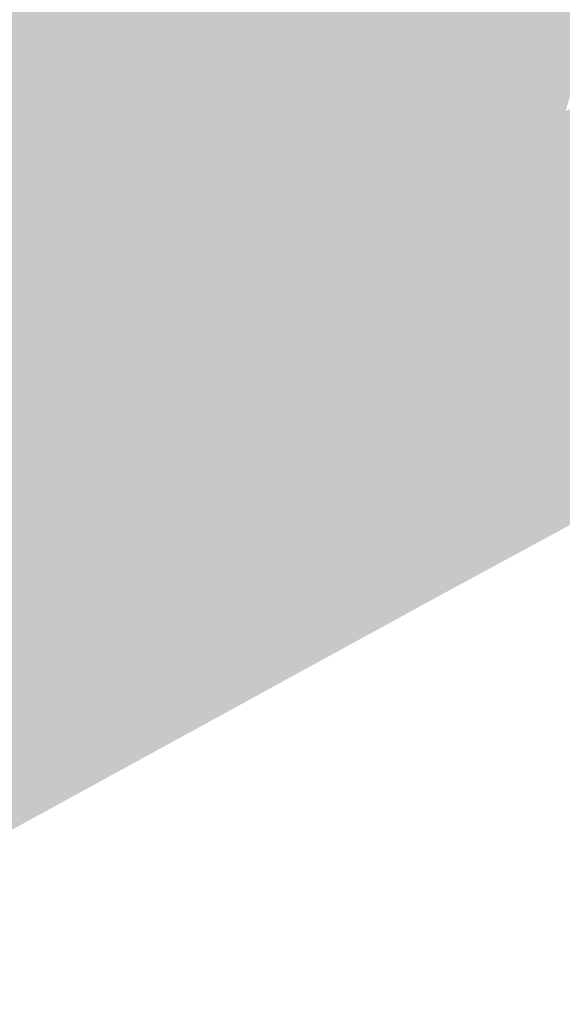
# Model space of a CAD drawing. Header units: metres. Extents: x 164696 to 183842, y 382615 to 387356.
# Tile 609 of 656: x 182686.78 to 182687.95, y 386625.9 to 386628.02. Entities that reach past the tile are written whole.
import ezdxf

# ---------------------------------------------------------------- set-up
doc = ezdxf.new("R2010")
doc.units = ezdxf.units.M
doc.layers.add('C3D-SURFACE_TINSURFACE', color=7, linetype='Continuous')

msp = doc.modelspace()

# ---------------------------------------------------------------- linework, layer by layer
at = {"layer": 'C3D-SURFACE_TINSURFACE', "color": 1, "linetype": 'Continuous', "lineweight": -3, "true_color": 0xe60000}
for points in [[(182690.8493, 386628.5516), (182690.7892, 386628.521), (182687.6724, 386626.7711)], [(182690.8493, 386628.5516), (182687.6724, 386626.7711), (182688.6009, 386627.2739)], [(182690.6789, 386628.4629), (182687.6724, 386626.7711), (182690.7892, 386628.521)], [(182690.6789, 386628.4629), (182688.37, 386627.1803), (182687.6724, 386626.7711)], [(182688.1233, 386627.9018), (182688.0737, 386627.87), (182687.6724, 386626.7711)], [(182688.1233, 386627.9018), (182687.6724, 386626.7711), (182687.8625, 386627.1875)], [(182687.8134, 386627.2952), (182687.6724, 386626.7711), (182688.0737, 386627.87)], [(182687.8134, 386627.2952), (182688.0737, 386627.87), (182688.014, 386627.8446)], [(182688.7141, 386627.3868), (182687.6724, 386626.7711), (182688.37, 386627.1803)], [(182688.7141, 386627.3868), (182687.8625, 386627.1875), (182687.6724, 386626.7711)], [(182687.7933, 386627.3589), (182687.7715, 386627.3471), (182687.6724, 386626.7711)], [(182687.7933, 386627.3589), (182687.6724, 386626.7711), (182687.7947, 386627.2851)], [(182687.7715, 386627.3471), (182687.7387, 386627.2547), (182687.6724, 386626.7711)], [(182687.8134, 386627.2952), (182687.7947, 386627.2851), (182687.6724, 386626.7711)], [(182687.5807, 386627.0351), (182687.6724, 386626.7711), (182687.7387, 386627.2547)], [(182687.4173, 386626.974), (182686.6719, 386627.0876), (182686.5126, 386626.9378)], [(182687.5288, 386626.971), (182687.5487, 386626.9346), (182687.579, 386627.0618)], [(182687.579, 386627.0618), (182687.5487, 386626.9346), (182687.5761, 386627.0325)], [(182687.2406, 386627.0435), (182687.5286, 386626.967), (182687.3459, 386627.0231)], [(182687.4173, 386626.974), (182687.5286, 386626.967), (182687.2406, 386627.0435)], [(182687.3206, 386627.0403), (182687.3459, 386627.0231), (182687.5286, 386626.967)], [(182687.5139, 386626.9974), (182687.3206, 386627.0403), (182687.5286, 386626.967)], [(182687.5761, 386627.0325), (182687.5487, 386626.9346), (182687.5807, 386627.0351)], [(182687.5807, 386627.0351), (182687.5487, 386626.9346), (182687.6724, 386626.7711)], [(182687.5288, 386626.971), (182687.5139, 386626.9974), (182687.5286, 386626.967)], [(182687.4173, 386626.974), (182686.5126, 386626.9378), (182687.5487, 386626.9346)], [(182687.4173, 386626.974), (182687.5487, 386626.9346), (182687.5286, 386626.967)], [(182687.5288, 386626.971), (182687.5286, 386626.967), (182687.5487, 386626.9346)], [(182686.002, 386625.8977), (182687.6445, 386626.7855), (182686.5126, 386626.9378)], [(182687.6445, 386626.7855), (182687.5955, 386626.8481), (182686.5126, 386626.9378)], [(182687.5721, 386626.8913), (182686.5126, 386626.9378), (182687.5955, 386626.8481)], [(182687.5487, 386626.9346), (182686.5126, 386626.9378), (182687.5721, 386626.8913)], [(182687.5487, 386626.9346), (182687.5721, 386626.8913), (182687.6724, 386626.7711)], [(182687.5721, 386626.8913), (182687.5955, 386626.8481), (182687.6724, 386626.7711)], [(182687.6724, 386626.7711), (182687.5955, 386626.8481), (182687.6445, 386626.7855)], [(182686.0511, 386625.9205), (182687.6445, 386626.7855), (182686.002, 386625.8977)], [(182686.0511, 386625.9205), (182687.6724, 386626.7711), (182687.6445, 386626.7855)], [(182686.0511, 386625.9205), (182686.5352, 386626.1488), (182687.6724, 386626.7711)]]:
    msp.add_solid(points, dxfattribs=at)
at = {"layer": 'C3D-SURFACE_TINSURFACE', "color": 11, "linetype": 'Continuous', "lineweight": -3, "true_color": 0xff8585}
for points in [[(182687.0658, 386627.9116), (182687.8716, 386628.2423), (182687.2755, 386628.4642)], [(182687.0658, 386627.9116), (182687.2755, 386628.4642), (182687.2383, 386628.444)], [(182687.0522, 386627.9421), (182687.0658, 386627.9116), (182687.2383, 386628.444)], [(182687.0522, 386627.9421), (182687.2383, 386628.444), (182687.201, 386628.4238)], [(182687.0522, 386627.9421), (182687.201, 386628.4238), (182687.0385, 386627.9725)], [(182687.0385, 386627.9725), (182687.201, 386628.4238), (182687.1637, 386628.4035)], [(182687.0113, 386628.0335), (182687.0249, 386628.003), (182687.1637, 386628.4035)], [(182687.0385, 386627.9725), (182687.1637, 386628.4035), (182687.0249, 386628.003)], [(182687.0658, 386627.9116), (182687.0794, 386627.8811), (182687.8716, 386628.2423)], [(182687.0794, 386627.8811), (182687.6931, 386627.6777), (182687.8716, 386628.2423)], [(182687.6931, 386627.6777), (182687.8887, 386628.2047), (182687.8716, 386628.2423)], [(182687.6931, 386627.6777), (182687.7304, 386627.6979), (182687.8887, 386628.2047)], [(182687.7304, 386627.6979), (182687.9058, 386628.1671), (182687.8887, 386628.2047)], [(182687.7677, 386627.7182), (182687.9058, 386628.1671), (182687.7304, 386627.6979)], [(182687.7677, 386627.7182), (182687.9423, 386628.0761), (182687.9058, 386628.1671)], [(182688.29, 386628.0014), (182687.9058, 386628.1671), (182687.9423, 386628.0761)], [(182688.29, 386628.0014), (182688.3274, 386628.0216), (182687.9058, 386628.1671)], [(182687.0249, 386628.003), (182686.6796, 386628.1383), (182686.6423, 386628.1181)], [(182687.0249, 386628.003), (182687.0113, 386628.0335), (182686.6796, 386628.1383)], [(182687.0385, 386627.9725), (182686.6423, 386628.1181), (182686.6051, 386628.0979)], [(182687.0385, 386627.9725), (182687.0249, 386628.003), (182686.6423, 386628.1181)], [(182687.0522, 386627.9421), (182686.6051, 386628.0979), (182686.5679, 386628.0776)], [(182687.0522, 386627.9421), (182687.0385, 386627.9725), (182686.6051, 386628.0979)], [(182687.0658, 386627.9116), (182686.5679, 386628.0776), (182686.5307, 386628.0563)], [(182687.0658, 386627.9116), (182687.0522, 386627.9421), (182686.5679, 386628.0776)], [(182687.805, 386627.7384), (182687.9423, 386628.0761), (182687.7677, 386627.7182)], [(182687.805, 386627.7384), (182687.8423, 386627.7586), (182687.9423, 386628.0761)], [(182687.8423, 386627.7586), (182687.8797, 386627.7789), (182687.9423, 386628.0761)], [(182687.8797, 386627.7789), (182687.9731, 386628.0103), (182687.9423, 386628.0761)], [(182688.2154, 386627.9609), (182687.9423, 386628.0761), (182687.9731, 386628.0103)], [(182688.2154, 386627.9609), (182688.2527, 386627.9812), (182687.9423, 386628.0761)], [(182688.2527, 386627.9812), (182688.29, 386628.0014), (182687.9423, 386628.0761)], [(182687.093, 386627.8506), (182686.5307, 386628.0563), (182686.4934, 386628.0361)], [(182687.0794, 386627.8811), (182687.0658, 386627.9116), (182686.5307, 386628.0563)], [(182687.093, 386627.8506), (182687.0794, 386627.8811), (182686.5307, 386628.0563)], [(182686.9097, 386627.2518), (182686.4934, 386628.0361), (182686.4562, 386628.0158)], [(182687.093, 386627.8506), (182686.4934, 386628.0361), (182686.9097, 386627.2518)], [(182686.8723, 386627.2315), (182686.4562, 386628.0158), (182686.4189, 386627.9956)], [(182686.8723, 386627.2315), (182686.9097, 386627.2518), (182686.4562, 386628.0158)], [(182687.9169, 386627.7991), (182687.9731, 386628.0103), (182687.8797, 386627.7789)], [(182687.9169, 386627.7991), (182687.9931, 386627.9492), (182687.9731, 386628.0103)], [(182686.835, 386627.2113), (182686.4189, 386627.9956), (182686.3817, 386627.9754)], [(182686.835, 386627.2113), (182686.8723, 386627.2315), (182686.4189, 386627.9956)], [(182686.7978, 386627.1911), (182686.3817, 386627.9754), (182686.1987, 386627.3433)], [(182686.7978, 386627.1911), (182686.835, 386627.2113), (182686.3817, 386627.9754)], [(182688.2154, 386627.9609), (182688.1233, 386627.9018), (182687.8625, 386627.1875)], [(182688.2154, 386627.9609), (182687.8625, 386627.1875), (182688.7141, 386627.3868)], [(182687.9169, 386627.7991), (182687.9543, 386627.8193), (182687.9931, 386627.9492)], [(182687.093, 386627.8506), (182687.6931, 386627.6777), (182687.0794, 386627.8811)], [(182687.093, 386627.8506), (182686.9097, 386627.2518), (182686.9469, 386627.272)], [(182687.1157, 386627.8103), (182687.093, 386627.8506), (182686.9469, 386627.272)], [(182687.1157, 386627.8103), (182687.6931, 386627.6777), (182687.093, 386627.8506)], [(182687.9543, 386627.8193), (182687.8134, 386627.2952), (182688.014, 386627.8446)], [(182687.9169, 386627.7991), (182687.8134, 386627.2952), (182687.9543, 386627.8193)], [(182687.1157, 386627.8103), (182686.9469, 386627.272), (182686.9843, 386627.2922)], [(182687.1492, 386627.7482), (182687.1157, 386627.8103), (182686.9843, 386627.2922)], [(182687.1492, 386627.7482), (182687.6185, 386627.6361), (182687.1157, 386627.8103)], [(182687.1157, 386627.8103), (182687.6185, 386627.6361), (182687.6558, 386627.6564)], [(182687.1157, 386627.8103), (182687.6558, 386627.6564), (182687.6931, 386627.6777)], [(182687.9169, 386627.7991), (182687.8797, 386627.7789), (182687.7933, 386627.3589)], [(182687.9169, 386627.7991), (182687.7933, 386627.3589), (182687.7947, 386627.2851)], [(182687.9169, 386627.7991), (182687.7947, 386627.2851), (182687.8134, 386627.2952)], [(182687.8423, 386627.7586), (182687.7933, 386627.3589), (182687.8797, 386627.7789)], [(182687.805, 386627.7384), (182687.7715, 386627.3471), (182687.8423, 386627.7586)], [(182687.8423, 386627.7586), (182687.7715, 386627.3471), (182687.7933, 386627.3589)], [(182687.1492, 386627.7482), (182686.9843, 386627.2922), (182687.0215, 386627.3125)], [(182687.1492, 386627.7482), (182687.0215, 386627.3125), (182687.0589, 386627.3327)], [(182687.1492, 386627.7482), (182687.0589, 386627.3327), (182687.1827, 386627.686)], [(182687.1492, 386627.7482), (182687.5439, 386627.5957), (182687.5812, 386627.6159)], [(182687.1492, 386627.7482), (182687.1827, 386627.686), (182687.5439, 386627.5957)], [(182687.1492, 386627.7482), (182687.5812, 386627.6159), (182687.6185, 386627.6361)], [(182687.805, 386627.7384), (182687.7677, 386627.7182), (182687.5761, 386627.0325)], [(182687.805, 386627.7384), (182687.5761, 386627.0325), (182687.5807, 386627.0351)], [(182687.805, 386627.7384), (182687.5807, 386627.0351), (182687.7387, 386627.2547)], [(182687.805, 386627.7384), (182687.7387, 386627.2547), (182687.7715, 386627.3471)], [(182687.7677, 386627.7182), (182687.579, 386627.0618), (182687.5761, 386627.0325)], [(182687.7677, 386627.7182), (182687.7304, 386627.6979), (182687.579, 386627.0618)], [(182687.1827, 386627.686), (182687.0589, 386627.3327), (182687.0962, 386627.3529)], [(182687.202, 386627.6458), (182687.1827, 386627.686), (182687.0962, 386627.3529)], [(182687.1827, 386627.686), (182687.202, 386627.6458), (182687.5066, 386627.5755)], [(182687.1827, 386627.686), (182687.5066, 386627.5755), (182687.5439, 386627.5957)], [(182687.6931, 386627.6777), (182687.509, 386627.0075), (182687.7304, 386627.6979)], [(182687.7304, 386627.6979), (182687.509, 386627.0075), (182687.5288, 386626.971)], [(182687.7304, 386627.6979), (182687.5288, 386626.971), (182687.579, 386627.0618)], [(182687.6558, 386627.6564), (182687.4893, 386627.0479), (182687.6931, 386627.6777)], [(182687.6931, 386627.6777), (182687.4893, 386627.0479), (182687.509, 386627.0075)], [(182687.202, 386627.6458), (182687.0962, 386627.3529), (182687.1335, 386627.3732)], [(182687.2146, 386627.6195), (182687.202, 386627.6458), (182687.1335, 386627.3732)], [(182687.202, 386627.6458), (182687.2146, 386627.6195), (182687.4692, 386627.5552)], [(182687.202, 386627.6458), (182687.4692, 386627.5552), (182687.5066, 386627.5755)], [(182687.6185, 386627.6361), (182687.4696, 386627.0883), (182687.6558, 386627.6564)], [(182687.6558, 386627.6564), (182687.4696, 386627.0883), (182687.4893, 386627.0479)], [(182687.5812, 386627.6159), (182687.4499, 386627.1288), (182687.6185, 386627.6361)], [(182687.6185, 386627.6361), (182687.4499, 386627.1288), (182687.4696, 386627.0883)], [(182687.2146, 386627.6195), (182687.1335, 386627.3732), (182687.2272, 386627.5932)], [(182687.2146, 386627.6195), (182687.2272, 386627.5932), (182687.432, 386627.535)], [(182687.2146, 386627.6195), (182687.432, 386627.535), (182687.4692, 386627.5552)], [(182687.5439, 386627.5957), (182687.4302, 386627.1692), (182687.5812, 386627.6159)], [(182687.5812, 386627.6159), (182687.4302, 386627.1692), (182687.4499, 386627.1288)], [(182687.2272, 386627.5932), (182687.1335, 386627.3732), (182687.1708, 386627.3934)], [(182687.2272, 386627.5932), (182687.1708, 386627.3934), (182687.2398, 386627.5669)], [(182687.2272, 386627.5932), (182687.2398, 386627.5669), (182687.3946, 386627.5148)], [(182687.2272, 386627.5932), (182687.3946, 386627.5148), (182687.432, 386627.535)], [(182687.5439, 386627.5957), (182687.5066, 386627.5755), (182687.4106, 386627.2096)], [(182687.5439, 386627.5957), (182687.4106, 386627.2096), (182687.4302, 386627.1692)], [(182687.2398, 386627.5669), (182687.1708, 386627.3934), (182687.2081, 386627.4136)], [(182687.2398, 386627.5669), (182687.2081, 386627.4136), (182687.2525, 386627.5405)], [(182687.2398, 386627.5669), (182687.2525, 386627.5405), (182687.3946, 386627.5148)], [(182687.4692, 386627.5552), (182687.3909, 386627.2501), (182687.5066, 386627.5755)], [(182687.5066, 386627.5755), (182687.3909, 386627.2501), (182687.4106, 386627.2096)], [(182687.2525, 386627.5405), (182687.2081, 386627.4136), (182687.2651, 386627.5142)], [(182687.3574, 386627.4945), (182687.2525, 386627.5405), (182687.2651, 386627.5142)], [(182687.3574, 386627.4945), (182687.3946, 386627.5148), (182687.2525, 386627.5405)], [(182687.432, 386627.535), (182687.3766, 386627.2826), (182687.4692, 386627.5552)], [(182687.4692, 386627.5552), (182687.3766, 386627.2826), (182687.3909, 386627.2501)], [(182687.3946, 386627.5148), (182687.3346, 386627.3682), (182687.432, 386627.535)], [(182687.432, 386627.535), (182687.3346, 386627.3682), (182687.3766, 386627.2826)], [(182687.2454, 386627.4338), (182687.2651, 386627.5142), (182687.2081, 386627.4136)], [(182687.2454, 386627.4338), (182687.2777, 386627.4879), (182687.2651, 386627.5142)], [(182687.32, 386627.4743), (182687.2651, 386627.5142), (182687.2777, 386627.4879)], [(182687.32, 386627.4743), (182687.3574, 386627.4945), (182687.2651, 386627.5142)], [(182687.32, 386627.4743), (182687.3346, 386627.3682), (182687.3574, 386627.4945)], [(182687.3574, 386627.4945), (182687.3346, 386627.3682), (182687.3946, 386627.5148)], [(182687.2827, 386627.4541), (182687.2777, 386627.4879), (182687.2454, 386627.4338)], [(182687.2827, 386627.4541), (182687.2927, 386627.4538), (182687.2777, 386627.4879)], [(182687.32, 386627.4743), (182687.2777, 386627.4879), (182687.2927, 386627.4538)], [(182687.32, 386627.4743), (182687.2927, 386627.4538), (182687.3346, 386627.3682)], [(182687.2827, 386627.4541), (182687.2454, 386627.4338), (182687.2927, 386627.4538)], [(182687.2454, 386627.4338), (182687.3346, 386627.3682), (182687.2927, 386627.4538)], [(182687.2454, 386627.4338), (182687.2081, 386627.4136), (182687.3346, 386627.3682)], [(182687.1708, 386627.3934), (182687.3346, 386627.3682), (182687.2081, 386627.4136)], [(182687.1335, 386627.3732), (182687.3766, 386627.2826), (182687.1708, 386627.3934)], [(182687.3766, 386627.2826), (182687.3346, 386627.3682), (182687.1708, 386627.3934)], [(182687.0962, 386627.3529), (182687.3766, 386627.2826), (182687.1335, 386627.3732)], [(182687.0589, 386627.3327), (182687.3909, 386627.2501), (182687.0962, 386627.3529)], [(182687.0962, 386627.3529), (182687.3909, 386627.2501), (182687.3766, 386627.2826)], [(182686.7978, 386627.1911), (182686.1987, 386627.3433), (182686.2133, 386627.3201)], [(182687.0215, 386627.3125), (182687.4106, 386627.2096), (182687.0589, 386627.3327)], [(182687.0589, 386627.3327), (182687.4106, 386627.2096), (182687.3909, 386627.2501)], [(182686.7978, 386627.1911), (182686.2133, 386627.3201), (182686.7604, 386627.1709)], [(182687.0215, 386627.3125), (182686.9843, 386627.2922), (182687.4302, 386627.1692)], [(182687.0215, 386627.3125), (182687.4302, 386627.1692), (182687.4106, 386627.2096)], [(182686.9843, 386627.2922), (182686.9469, 386627.272), (182687.4499, 386627.1288)], [(182686.9843, 386627.2922), (182687.4499, 386627.1288), (182687.4302, 386627.1692)], [(182686.9097, 386627.2518), (182687.4696, 386627.0883), (182686.9469, 386627.272)], [(182686.9469, 386627.272), (182687.4696, 386627.0883), (182687.4499, 386627.1288)], [(182686.8723, 386627.2315), (182687.4893, 386627.0479), (182686.9097, 386627.2518)], [(182686.9097, 386627.2518), (182687.4893, 386627.0479), (182687.4696, 386627.0883)], [(182686.835, 386627.2113), (182687.509, 386627.0075), (182686.8723, 386627.2315)], [(182686.8723, 386627.2315), (182687.509, 386627.0075), (182687.4893, 386627.0479)], [(182686.7978, 386627.1911), (182687.3206, 386627.0403), (182686.835, 386627.2113)], [(182686.835, 386627.2113), (182687.3206, 386627.0403), (182687.5139, 386626.9974)], [(182686.835, 386627.2113), (182687.5139, 386626.9974), (182687.509, 386627.0075)], [(182686.7978, 386627.1911), (182686.7604, 386627.1709), (182687.2406, 386627.0435)], [(182686.7978, 386627.1911), (182687.2406, 386627.0435), (182687.3459, 386627.0231)], [(182686.7978, 386627.1911), (182687.3459, 386627.0231), (182687.3206, 386627.0403)], [(182686.7604, 386627.1709), (182686.6719, 386627.0876), (182687.4173, 386626.974)], [(182686.7604, 386627.1709), (182687.4173, 386626.974), (182687.2406, 386627.0435)], [(182687.509, 386627.0075), (182687.5139, 386626.9974), (182687.5288, 386626.971)]]:
    msp.add_solid(points, dxfattribs=at)

doc.saveas('drawing.dxf')
